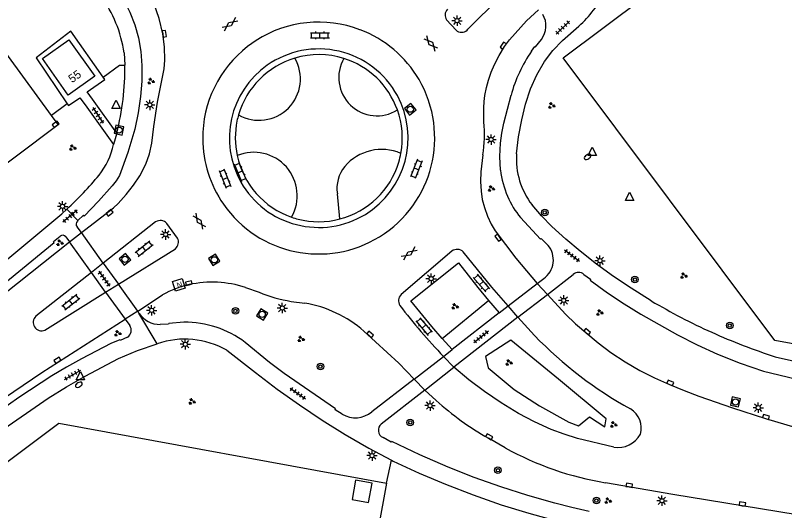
# Model space of a CAD drawing. Extents: x 130998 to 133001, y 398999 to 403002.
# Drawn here: x 131437.4 to 131530.2, y 399717.6 to 399777.4 of the extents above; entities that cross this region are included whole.
import ezdxf

# ---------------------------------------------------------------- set-up
doc = ezdxf.new("R2010")
doc.units = 0
for name, color, linetype in [('gg-afsc-hekwerk', 7, 'Continuous'), ('gg-anno-huisnummerreeks BGT', 7, 'Continuous'), ('gg-bbg-bijgebouw', 7, 'Continuous'), ('gg-bbg-hoofdgebouw', 7, 'Continuous'), ('gg-knt-verharding', 7, 'Continuous'), ('gt-grn-groengrens', 7, 'Continuous'), ('gt-grn-weggrens', 7, 'Continuous'), ('gt-symb-boom', 7, 'Continuous'), ('gt-symb-brandkraan', 7, 'Continuous'), ('gt-symb-gesloten verharding', 7, 'Continuous'), ('gt-symb-groenvak', 7, 'Continuous'), ('gt-symb-klinker verharding', 7, 'Continuous'), ('gt-symb-kolk', 7, 'Continuous'), ('gt-symb-lichtmast', 7, 'Continuous'), ('gt-symb-nortonput', 7, 'Continuous'), ('gt-symb-rioolschacht', 7, 'Continuous'), ('gt-symb-tegel verharding', 7, 'Continuous'), ('gt-symb-waterafsluiter', 7, 'Continuous')]:
    doc.layers.add(name, color=color, linetype=linetype)

# ---------------------------------------------------------------- blocks, each defined once
blk = doc.blocks.new('gt0-LMAST')
at = {"layer": 'gt-symb-lichtmast'}
for p, q in [((-0.182, 0.173), (-0.447, 0.438)), ((-0.005, 0.246), (-0.005, 0.621)), ((0.172, 0.173), (0.437, 0.438)), ((-0.255, -0.004), (-0.63, -0.004)), ((-0.182, -0.181), (-0.447, -0.446)), ((-0.005, -0.254), (-0.005, -0.629)), ((0.437, -0.446), (0.172, -0.181)), ((0.245, -0.004), (0.62, -0.004))]:
    blk.add_line(p, q, dxfattribs=at)
blk.add_circle((-0.005, -0.004), 0.25, dxfattribs=at)
blk = doc.blocks.new('gt0-KOLK')
at = {"layer": 'gt-symb-kolk'}
blk.add_lwpolyline([(0, 0), (0.375, 0), (0.375, 0.4), (-0.375, 0.4), (-0.375, 0), (0, 0)], dxfattribs=at)
blk = doc.blocks.new('gt0-GRVAK')
at = {"layer": 'gt-symb-groenvak'}
for p, q in [((-0.11, 0.189), (-0.228, 0.24)), ((-0.182, 0.153), (0.088, 0.153)), ((-0.091, 0.211), (-0.156, 0.322)), ((-0.047, 0.214), (-0.047, 0.393)), ((-0.004, 0.211), (0.061, 0.322)), ((0.015, 0.189), (0.133, 0.24)), ((0.262, -0.052), (0.197, 0.059)), ((0.305, -0.049), (0.305, 0.13)), ((0.349, -0.052), (0.414, 0.059)), ((-0.245, -0.228), (-0.363, -0.177)), ((-0.318, -0.264), (-0.047, -0.264)), ((-0.226, -0.206), (-0.291, -0.095)), ((-0.183, -0.203), (-0.183, -0.024)), ((-0.139, -0.206), (-0.074, -0.095)), ((-0.12, -0.228), (-0.002, -0.177)), ((0.243, -0.074), (0.125, -0.023)), ((0.17, -0.11), (0.441, -0.11)), ((0.368, -0.074), (0.486, -0.023))]:
    blk.add_line(p, q, dxfattribs=at)
blk = doc.blocks.new('gt0-BR')
at = {"layer": 'gt-symb-brandkraan'}
for centre, radius, start, end in [((-0.244, 0), 0.206, 107.56694, 252.43307), ((0.599, -2.664), 3, 106.89205, 107.56694), ((0, -0.691), 0.938, 73.10799, 106.89205), ((-0.599, -2.664), 3, 72.43309, 73.10799), ((0.244, 0), 0.206, 287.56695, 72.43309), ((0.599, 2.664), 3, 252.43307, 253.10797), ((0, 0.691), 0.938, 253.10797, 286.89206), ((-0.599, 2.664), 3, 286.89206, 287.56695)]:
    blk.add_arc(centre, radius, start, end, dxfattribs=at)
blk = doc.blocks.new('gt0-WAFSL')
at = {"layer": 'gt-symb-waterafsluiter'}
for p, q in [((-0.5, -0.333), (0, 0.667)), ((0, 0.667), (0.5, -0.333)), ((0.5, -0.333), (-0.5, -0.333))]:
    blk.add_line(p, q, dxfattribs=at)
blk = doc.blocks.new('gt0-TEG1')
at = {"layer": 'gt-symb-tegel verharding'}
for p, q in [((-1.125, 0), (1.125, 0)), ((-0.9, -0.25), (-0.9, 0.25)), ((-0.45, -0.25), (-0.45, 0.25)), ((0, -0.25), (0, 0.25)), ((0.45, -0.25), (0.45, 0.25)), ((0.9, -0.25), (0.9, 0.25))]:
    blk.add_line(p, q, dxfattribs=at)
blk = doc.blocks.new('gt0-BOOM')
at = {"layer": 'gt-symb-boom'}
for radius in [0.4, 0.2]:
    blk.add_circle((0, 0), radius, dxfattribs=at)
blk = doc.blocks.new('gt0-RS')
at = {"layer": 'gt-symb-rioolschacht'}
blk.add_lwpolyline([(-0.5, -0.5), (0.5, -0.5), (0.5, 0.5), (-0.5, 0.5)], close=True, dxfattribs=at)
blk.add_circle((0, 0), 0.375, dxfattribs=at)
blk = doc.blocks.new('gt0-KL1')
at = {"layer": 'gt-symb-klinker verharding'}
for p, q in [((-1.15, 0.3), (1.15, 0.3)), ((-1, -0.3), (-1, 0.3)), ((-0.5, 0.3), (-0.5, 0.45)), ((0, -0.3), (0, 0.3)), ((0.5, 0.3), (0.5, 0.45)), ((1, -0.3), (1, 0.3)), ((-1.15, -0.3), (1.15, -0.3)), ((-0.5, -0.45), (-0.5, -0.3)), ((0.5, -0.45), (0.5, -0.3))]:
    blk.add_line(p, q, dxfattribs=at)
blk = doc.blocks.new('gt0-GESVH1')
at = {"layer": 'gt-symb-gesloten verharding'}
for p, q in [((-0.992, -0.261), (0.008, 0.239)), ((0.008, -0.261), (-0.992, 0.239)), ((0.008, 0.239), (1.008, -0.261)), ((1.008, 0.239), (0.008, -0.261))]:
    blk.add_line(p, q, dxfattribs=at)
blk = doc.blocks.new('gt0-NPUT')
at = {"layer": 'gt-symb-nortonput'}
blk.add_lwpolyline([(-0.566, -0.608), (-0.566, 0.592), (0.634, 0.592), (0.634, -0.608)], close=True, dxfattribs=at)
blk.add_text('N', height=0.7, dxfattribs=at).set_placement((-0.221, -0.381))

msp = doc.modelspace()

# ---------------------------------------------------------------- linework, layer by layer
at = {"layer": 'gg-afsc-hekwerk'}
for p, q in [((131503.496, 399772.228), (131648.014, 399880.633)), ((131442.636, 399728.164), (131482.162, 399720.945)), ((131482.162, 399720.945), (131480.761, 399713.089))]:
    msp.add_line(p, q, dxfattribs=at)
for points in [[(131554.773, 399733.435), (131529.014, 399738.135), (131503.496, 399772.228)], [(131395.264, 399691.885), (131395.395, 399692.765), (131442.636, 399728.164)]]:
    msp.add_lwpolyline(points, dxfattribs=at)
at = {"layer": 'gg-bbg-bijgebouw'}
msp.add_lwpolyline([(131478.023, 399718.968), (131480.025, 399718.597), (131480.45, 399720.914), (131478.448, 399721.286), (131478.023, 399718.968)], dxfattribs=at)
at = {"layer": 'gg-bbg-hoofdgebouw'}
msp.add_lwpolyline([(131440.667, 399772.136), (131443.866, 399774.418), (131446.989, 399770.013), (131443.789, 399767.731), (131440.667, 399772.136)], dxfattribs=at)
at = {"layer": 'gg-knt-verharding'}
for p, q in [((131491.991, 399775.684), (131497.604, 399781.285)), ((131489.431, 399776.822), (131490.565, 399775.567)), ((131491.896, 399775.589), (131491.991, 399775.684)), ((131466.45, 399774.339), (131465.418, 399773.596)), ((131450.534, 399772.837), (131450.601, 399771.359)), ((131445.806, 399766.576), (131449.242, 399761.784)), ((131449.627, 399763.153), (131446.698, 399767.246)), ((131444.948, 399752.605), (131444.888, 399752.548)), ((131454.328, 399752.46), (131448.01, 399747.453)), ((131445.369, 399751.15), (131444.838, 399751.842)), ((131456.961, 399750.478), (131455.67, 399752.268)), ((131443.494, 399750.64), (131443.947, 399750.025)), ((131443.947, 399750.025), (131445.369, 399751.15)), ((131449.85, 399744.935), (131456.71, 399749.217)), ((131490.075, 399748.92), (131483.93, 399743.679)), ((131448.01, 399747.453), (131446.585, 399746.352)), ((131448.01, 399747.453), (131449.85, 399744.935)), ((131446.585, 399746.352), (131439.882, 399741.067)), ((131448.29, 399743.954), (131446.585, 399746.352)), ((131501.581, 399743.683), (131504.705, 399746.092)), ((131500.366, 399745.011), (131501.153, 399745.617)), ((131448.29, 399743.954), (131449.85, 399744.935)), ((131465.169, 399744.535), (131466.795, 399743.97)), ((131500.366, 399745.011), (131501.581, 399743.683)), ((131440.967, 399739.394), (131448.29, 399743.954)), ((131452.174, 399741.68), (131455.167, 399743.641)), ((131470.694, 399742.864), (131472.31, 399742.658)), ((131494.495, 399742.984), (131495.753, 399741.474)), ((131495.753, 399741.474), (131496.839, 399742.325)), ((131498.03, 399740.953), (131496.839, 399742.325)), ((131452.174, 399741.68), (131450.64, 399740.714)), ((131452.315, 399741.444), (131452.174, 399741.68)), ((131495.753, 399741.474), (131490.098, 399737.059)), ((131450.64, 399740.714), (131451.198, 399739.938)), ((131498.03, 399740.953), (131490.316, 399734.918)), ((131500.046, 399738.732), (131498.03, 399740.953)), ((131490.098, 399737.059), (131488.899, 399738.398)), ((131489.059, 399736.221), (131490.098, 399737.059)), ((131489.059, 399736.221), (131490.316, 399734.918)), ((131485.523, 399733.483), (131480.394, 399729.54)), ((131486.799, 399732.167), (131485.523, 399733.483)), ((131486.799, 399732.167), (131481.528, 399728.066)), ((131488.173, 399730.897), (131486.799, 399732.167)), ((131496.505, 399725.194), (131494.464, 399726.356))]:
    msp.add_line(p, q, dxfattribs=at)
for points in [[(131441.742, 399765.285), (131401.623, 399820.309), (131400.773, 399819.722), (131398.351, 399822.957)], [(131452.425, 399758.015), (131453.149, 399759.391), (131453.587, 399760.641), (131453.861, 399761.937), (131454.088, 399763.945), (131454.545, 399766.891), (131455.37, 399770.92), (131455.448, 399771.974), (131455.39, 399773.55), (131455.182, 399775.113), (131454.731, 399776.998), (131454.117, 399778.836), (131453.534, 399780.084), (131452.824, 399781.265), (131451.486, 399783.181)], [(131450.166, 399779.655), (131450.606, 399778.708), (131450.697, 399778.78), (131451.225, 399777.727), (131451.798, 399776.212), (131452.262, 399774.66), (131452.545, 399772.992), (131452.668, 399771.304), (131452.644, 399769.427), (131452.486, 399767.556), (131452.221, 399765.592), (131451.813, 399763.652), (131450.979, 399760.825), (131449.978, 399758.053), (131449.583, 399757.39), (131449.095, 399756.792), (131447.435, 399754.94), (131445.702, 399753.156), (131445.621, 399753.241), (131444.948, 399752.605)], [(131495.759, 399772.518), (131496.421, 399773.609), (131497.029, 399774.414), (131499.052, 399776.689), (131500.509, 399778.045)], [(131497.865, 399760.674), (131498.12, 399762.721), (131498.5, 399764.749), (131498.961, 399766.651), (131499.569, 399768.511), (131500.316, 399770.19), (131501.235, 399771.781), (131502.244, 399773.122), (131503.402, 399774.337), (131505.392, 399776.064)], [(131447.994, 399769.89), (131444.079, 399775.453), (131439.906, 399772.235), (131443.662, 399766.703)], [(131499.684, 399773.032), (131500.065, 399773.596), (131500.154, 399773.555), (131500.864, 399774.453)], [(131493.911, 399764.5), (131493.92, 399766.196), (131493.959, 399766.954), (131494.052, 399767.708), (131494.238, 399768.641), (131494.486, 399769.559), (131494.809, 399770.513), (131495.202, 399771.44), (131495.759, 399772.518)], [(131446.698, 399767.246), (131446.057, 399768.131), (131448.193, 399769.607), (131447.994, 399769.89)], [(131443.662, 399766.703), (131443.811, 399766.483), (131445.199, 399767.42), (131445.806, 399766.576)], [(131495.926, 399758.69), (131495.852, 399760.324), (131495.943, 399761.957), (131496.095, 399763.167), (131496.343, 399764.361), (131497.198, 399767.715)], [(131359.03, 399701.405), (131394.306, 399727.935), (131410.474, 399740.04), (131426.655, 399752.243), (131442.548, 399764.179), (131441.742, 399765.285)], [(131493.817, 399760.52), (131493.577, 399758.505), (131493.519, 399757.325), (131493.58, 399756.146), (131493.731, 399755.15), (131493.984, 399754.175), (131494.355, 399753.146), (131494.814, 399752.154), (131495.273, 399751.372), (131497.78, 399748.072), (131500.366, 399745.011)], [(131445.369, 399751.15), (131449.253, 399754.161), (131449.819, 399754.678), (131450.785, 399755.738), (131451.67, 399756.866), (131452.425, 399758.015)], [(131514.126, 399742.923), (131511.685, 399744.447), (131509.554, 399745.858), (131507.519, 399747.352), (131505.54, 399748.919), (131503.803, 399750.366), (131502.128, 399751.885), (131500.894, 399753.159), (131499.734, 399754.501)], [(131421.28, 399735.357), (131442.996, 399753.428), (131443.596, 399753.97)], [(131501.666, 399749.613), (131500.841, 399750.452), (131500.753, 399750.37), (131498.358, 399752.962)], [(131422.924, 399734.083), (131436.676, 399745.543), (131442.083, 399749.968), (131442.004, 399750.086), (131442.8, 399750.745)], [(131420.849, 399730.512), (131431.475, 399739.971), (131436.081, 399743.827), (131440.782, 399747.566), (131443.947, 399750.025)], [(131496.839, 399742.325), (131494.879, 399744.561), (131491.438, 399748.84)], [(131488.899, 399738.398), (131487.631, 399739.815), (131485.116, 399742.914), (131490.854, 399747.507), (131493.2, 399744.537), (131494.495, 399742.984)], [(131505.991, 399746.116), (131506.768, 399745.523), (131506.728, 399745.422), (131508.837, 399743.886), (131510.836, 399742.579), (131512.868, 399741.325), (131515.052, 399740.052), (131517.272, 399738.843), (131519.669, 399737.624), (131522.112, 399736.502), (131524.855, 399735.408), (131527.647, 399734.444), (131531.515, 399733.516), (131555.687, 399729.078)], [(131501.581, 399743.683), (131503.76, 399741.324), (131504.989, 399740.168), (131507.719, 399737.84), (131509.236, 399736.694), (131510.959, 399735.564), (131512.742, 399734.531), (131514.517, 399733.648), (131516.329, 399732.844), (131518.084, 399732.119), (131519.858, 399731.441), (131523.92, 399730.009), (131527.904, 399728.733), (131534.805, 399726.662), (131542.298, 399724.635), (131546.703, 399723.561), (131551.578, 399722.556), (131554.329, 399722.036)], [(131416.525, 399717.646), (131419.401, 399719.7), (131422.047, 399721.673), (131426.915, 399725.019), (131440.601, 399734.298), (131450.64, 399740.714)], [(131457.746, 399740.347), (131455.911, 399740.209), (131455.896, 399740.093), (131454.878, 399740.078)], [(131450.948, 399738.546), (131450.046, 399738.146), (131449.988, 399738.232), (131448.905, 399737.767), (131445.363, 399735.927), (131443.565, 399734.924), (131441.8, 399733.865), (131437.815, 399731.262), (131434.049, 399728.618)], [(131479.459, 399739.263), (131483.678, 399735.41), (131485.523, 399733.483)], [(131435.428, 399727.132), (131441.364, 399731.185), (131443.567, 399732.57), (131445.828, 399733.857), (131449.842, 399735.968), (131452.151, 399736.94), (131454.521, 399737.751)], [(131476.834, 399729.255), (131475.969, 399729.794), (131476.028, 399729.905), (131469.83, 399734.159), (131468.076, 399735.483), (131465.125, 399737.914)], [(131462.912, 399736.957), (131466.355, 399734.265), (131468.999, 399732.279), (131471.696, 399730.366), (131474.416, 399728.539), (131477.192, 399726.798), (131480.045, 399725.14), (131482.781, 399723.696)], [(131529.064, 399736.182), (131535.02, 399734.85), (131554.446, 399731.362)], [(131509.614, 399725.283), (131505.204, 399726.34), (131503.601, 399726.829), (131502.033, 399727.42), (131500.04, 399728.331), (131498.101, 399729.353), (131496.01, 399730.608), (131493.988, 399731.972), (131492.112, 399733.395), (131490.316, 399734.918)], [(131506.632, 399717.532), (131504.552, 399717.986), (131502.49, 399718.519), (131499.208, 399719.448), (131495.958, 399720.484), (131492.762, 399721.626), (131489.608, 399722.878), (131486.186, 399724.367), (131482.815, 399725.969), (131482.748, 399725.878), (131481.755, 399726.435)], [(131482.781, 399723.696), (131482.963, 399723.6), (131486.108, 399722.145), (131489.306, 399720.81), (131492.641, 399719.519), (131496.016, 399718.335), (131499.336, 399717.303), (131502.689, 399716.382), (131504.487, 399715.951), (131506.3, 399715.59)], [(131550.641, 399714.03), (131516.711, 399719.563), (131508.617, 399720.982)]]:
    msp.add_lwpolyline(points, dxfattribs=at)
for centre, radius, start, end in [((131434.836, 399770.437), 15.88, 8.69411, 35.68948), ((131495.998, 399786.474), 14.022, 312.0634, 333.3931), ((131490.22, 399777.398), 0.977, 134.94322, 216.12807), ((131498.729, 399776.085), 2.687, 322.61285, 31.05272), ((131474, 399762.529), 14.017, 69.19148, 122.59179), ((131474.002, 399762.529), 14.017, 30.33447, 69.19858), ((131491.219, 399776.292), 0.976, 227.96851, 313.92539), ((131473.943, 399762.564), 13.942, 127.69393, 180.37308), ((131474.011, 399762.494), 10.811, 28.77345, 125.12058), ((131513.241, 399763.454), 16.599, 144.75766, 165.12481), ((131474.019, 399762.524), 10.099, 106.69195, 163.6864), ((131474.021, 399762.524), 10.1, 72.63817, 106.70338), ((131474, 399762.55), 10.082, 19.72867, 72.47857), ((131420.814, 399770.734), 29.793, 345.25939, 1.20266), ((131473.964, 399762.536), 10.75, 125.04432, 209.59298), ((131473.995, 399762.577), 13.998, 301.65705, 30.14811), ((131473.997, 399762.563), 10.79, 301.44468, 28.41662), ((131474.004, 399762.551), 10.078, 349.50763, 19.72804), ((131474.057, 399762.584), 10.124, 168.41884, 192.15893), ((131474.37, 399762.441), 10.46, 163.78974, 167.99286), ((131478.698, 399762.868), 15.301, 351.17187, 6.1222), ((131440.228, 399763.773), 9.231, 322.00055, 347.55538), ((131473.941, 399762.561), 13.94, 180.36359, 214.858), ((131474.062, 399762.583), 10.129, 192.14639, 250.77432), ((131474.011, 399762.55), 10.071, 343.34598, 349.50605), ((131506.957, 399760.057), 9.113, 176.11995, 217.56954), ((131473.992, 399762.564), 10.093, 284.60777, 343.30362), ((131415.158, 399784.843), 41.974, 312.6496, 320.40507), ((131507.846, 399760.191), 12.014, 187.17576, 202.77986), ((131473.999, 399762.58), 10.803, 209.70372, 301.38825), ((131506.402, 399759.7), 10.493, 203.36359, 219.95308), ((131473.993, 399762.551), 13.977, 214.7019, 301.72072), ((131445.269, 399752.166), 0.539, 134.95062, 216.94736), ((131454.882, 399751.546), 1.069, 42.50335, 121.21253), ((131474.004, 399762.38), 9.918, 250.70792, 255.40775), ((131473.992, 399762.568), 10.097, 255.74128, 284.60031), ((131443.092, 399750.331), 0.507, 37.59907, 125.19409), ((131456.066, 399750.001), 1.014, 309.39493, 28.09007), ((131490.709, 399748.072), 1.059, 46.5003, 126.78156), ((131499.564, 399747.852), 2.742, 305.40929, 39.95966), ((131505.36, 399745.435), 0.928, 47.18959, 134.94873), ((131461.132, 399732.177), 13.001, 71.9095, 102.2842), ((131460.6, 399734.363), 10.752, 101.99198, 120.35164), ((131472.967, 399758.302), 15.604, 246.70153, 261.62517), ((131484.679, 399742.932), 1.058, 135.07096, 211.81514), ((131469.829, 399728.209), 14.66, 48.93789, 80.25681), ((131544.595, 399789.209), 76.759, 217.60096, 223.65529), ((131551.737, 399806.343), 73.734, 239.32981, 245.71043), ((131454.854, 399743.121), 3.043, 213.44186, 270.44566), ((131440.563, 399740.32), 1.011, 132.38029, 293.5494), ((131450.396, 399739.364), 0.986, 304.0138, 35.62291), ((131457.855, 399728.271), 12.076, 52.98587, 90.51734), ((131535.384, 399772.984), 49.214, 224.10593, 241.13186), ((131551.62, 399806.051), 73.42, 245.69983, 252.10786), ((131457.837, 399728.059), 10.244, 60.30132, 108.88762), ((131512.982, 399758.639), 37.217, 228.19412, 240.16051), ((131478.412, 399731.916), 3.094, 239.32863, 309.82561), ((131510.232, 399727.584), 2.69, 343.7842, 58.83812), ((131482.167, 399727.324), 0.98, 130.74237, 245.1045), ((131510.132, 399728.294), 3.055, 260.23851, 331.43622), ((131514.733, 399758.089), 37.608, 241.00833, 260.641)]:
    msp.add_arc(centre, radius, start, end, dxfattribs=at)
at = {"layer": 'gt-grn-groengrens'}
for p, q in [((131443.662, 399766.703), (131441.742, 399765.285)), ((131476.537, 399752.797), (131476.246, 399755.832)), ((131488.899, 399738.398), (131494.495, 399742.984)), ((131482.162, 399720.945), (131482.781, 399723.696))]:
    msp.add_line(p, q, dxfattribs=at)
for points in [[(131447.994, 399769.89), (131449.952, 399771.359), (131450.601, 399771.359)], [(131494.115, 399736.21), (131494.443, 399734.844), (131497.573, 399732.241), (131500.63, 399730.257), (131504.192, 399728.28), (131505.323, 399727.862), (131506.68, 399728.94), (131508.536, 399727.72), (131508.682, 399728.685), (131502.932, 399733.474), (131497.168, 399738.167), (131494.115, 399736.21)]]:
    msp.add_lwpolyline(points, dxfattribs=at)
for centre, radius, start, end in [((131466.8, 399769.696), 4.991, 240.28941, 30.08894), ((131481.031, 399769.857), 4.614, 150.00069, 302.20655), ((131466.161, 399755.602), 5.246, 330.50205, 112.41867), ((131481.605, 399755.297), 5.89, 66.93142, 139.38845), ((131480.396, 399756.484), 4.201, 140.94184, 188.92742)]:
    msp.add_arc(centre, radius, start, end, dxfattribs=at)
at = {"layer": 'gt-grn-weggrens'}
for p, q in [((131449.627, 399763.153), (131449.242, 399761.784)), ((131444.948, 399752.605), (131443.596, 399753.97)), ((131448.01, 399747.453), (131445.369, 399751.15)), ((131446.585, 399746.352), (131443.947, 399750.025)), ((131452.174, 399741.68), (131449.85, 399744.935)), ((131496.839, 399742.325), (131500.366, 399745.011)), ((131448.29, 399743.954), (131450.64, 399740.714)), ((131498.03, 399740.953), (131501.581, 399743.683)), ((131454.521, 399737.751), (131452.315, 399741.444)), ((131485.523, 399733.483), (131489.059, 399736.221)), ((131486.799, 399732.167), (131490.316, 399734.918))]:
    msp.add_line(p, q, dxfattribs=at)

# ---------------------------------------------------------------- block references
at = {"layer": 'gt-symb-boom'}
for p in [(131501.268, 399753.591), (131512.14, 399745.491), (131463.954, 399741.714), (131523.595, 399739.949), (131474.21, 399735.004), (131485.037, 399728.253), (131495.617, 399722.491), (131507.5, 399718.834)]:
    msp.add_blockref('gt0-BOOM', p, dxfattribs=at)
at = {"layer": 'gt-symb-brandkraan'}
for p, rotation in [((131506.434, 399760.287), -146.29404346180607), ((131445.059, 399732.799), 28.025316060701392)]:
    msp.add_blockref('gt0-BR', p, dxfattribs=dict(at, rotation=rotation))
at = {"layer": 'gt-symb-gesloten verharding'}
for p, rotation in [((131463.28, 399776.306), 36.170644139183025), ((131487.526, 399773.977), -47.919069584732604), ((131459.595, 399752.536), -54.195894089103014), ((131484.907, 399748.655), 36.170644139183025)]:
    msp.add_blockref('gt0-GESVH1', p, dxfattribs=dict(at, rotation=rotation))
at = {"layer": 'gt-symb-groenvak'}
for p in [(131453.745, 399769.415), (131502.081, 399766.481), (131444.282, 399761.389), (131494.799, 399756.46), (131442.746, 399749.911), (131518.019, 399745.947), (131490.412, 399742.25), (131507.882, 399741.503), (131449.733, 399738.995), (131471.83, 399738.308), (131496.922, 399735.471), (131458.685, 399730.784), (131509.556, 399728.002), (131508.886, 399718.809)]:
    msp.add_blockref('gt0-GRVAK', p, dxfattribs=at)
at = {"layer": 'gt-symb-klinker verharding'}
msp.add_blockref('gt0-KL1', (131474.142, 399774.948), dxfattribs=at)
for p, rotation in [((131485.78, 399758.842), -111.58865227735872), ((131464.526, 399758.485), -67.84741350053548), ((131462.698, 399757.678), -67.8474134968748), ((131452.924, 399749.233), 38.382457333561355), ((131493.625, 399745.066), -49.622370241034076), ((131444.097, 399742.775), 38.257016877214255), ((131486.707, 399739.819), -49.622370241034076)]:
    msp.add_blockref('gt0-KL1', p, dxfattribs=dict(at, rotation=rotation))
at = {"layer": 'gt-symb-kolk'}
for p, rotation in [((131455.182, 399775.113), -80.15137761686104), ((131496.421, 399773.609), 55.43537706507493), ((131442.371, 399764.055), 36.66359246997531), ((131448.645, 399753.694), -140.03295006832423), ((131495.802, 399750.635), 123.0382846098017), ((131458.368, 399744.871), 13.41107184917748), ((131506.256, 399739.055), -40.458381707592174), ((131480.079, 399738.727), -40.86240641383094), ((131442.585, 399735.583), 32.959009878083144), ((131516.329, 399732.844), -23.462000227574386), ((131527.904, 399728.733), -17.40188791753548), ((131494.464, 399726.356), -29.666715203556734), ((131511.434, 399720.474), -9.792146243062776), ((131525.086, 399718.218), -9.377579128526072)]:
    msp.add_blockref('gt0-KOLK', p, dxfattribs=dict(at, rotation=rotation))
at = {"layer": 'gt-symb-lichtmast'}
for p in [(131490.694, 399776.72), (131453.628, 399766.568), (131494.802, 399762.387), (131443.096, 399754.321), (131455.532, 399750.931), (131507.931, 399747.769), (131487.569, 399745.601), (131503.565, 399742.979), (131453.849, 399741.783), (131469.612, 399742.062), (131457.908, 399737.689), (131487.439, 399730.292), (131527.027, 399730.039), (131480.443, 399724.259), (131515.418, 399718.815)]:
    msp.add_blockref('gt0-LMAST', p, dxfattribs=at)
at = {"layer": 'gt-symb-nortonput', "rotation": 17.45655813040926}
msp.add_blockref('gt0-NPUT', (131457.09, 399744.845), dxfattribs=at)
at = {"layer": 'gt-symb-rioolschacht'}
for p, rotation in [((131485.042, 399766.038), 128.38245733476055), ((131449.912, 399763.516), 77.58922528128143), ((131450.616, 399747.931), 38.6687537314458), ((131461.398, 399747.87), 32.33937707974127), ((131467.174, 399741.286), 57.326722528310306), ((131524.278, 399730.735), 77.82524886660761)]:
    msp.add_blockref('gt0-RS', p, dxfattribs=dict(at, rotation=rotation))
at = {"layer": 'gt-symb-tegel verharding'}
for p, rotation in [((131503.442, 399775.889), 43.946589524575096), ((131447.367, 399765.298), -57.04099012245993), ((131444.001, 399753.127), -140.23109115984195), ((131504.557, 399748.38), -37.31697448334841), ((131448.121, 399745.599), -54.60889248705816), ((131493.58, 399738.598), 38.01566048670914), ((131444.31, 399734.005), 30.050323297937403), ((131471.49, 399731.757), -35.02487327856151)]:
    msp.add_blockref('gt0-TEG1', p, dxfattribs=dict(at, rotation=rotation))
at = {"layer": 'gt-symb-waterafsluiter'}
for p in [(131449.56, 399766.47), (131507.001, 399760.793), (131511.503, 399755.358), (131445.247, 399733.73)]:
    msp.add_blockref('gt0-WAFSL', p, dxfattribs=at)

# ---------------------------------------------------------------- texts
at = {"layer": 'gg-anno-huisnummerreeks BGT'}
msp.add_text('55', height=1, rotation=35.5, dxfattribs=at).set_placement((131444.249, 399769.165))

doc.saveas('drawing.dxf')
